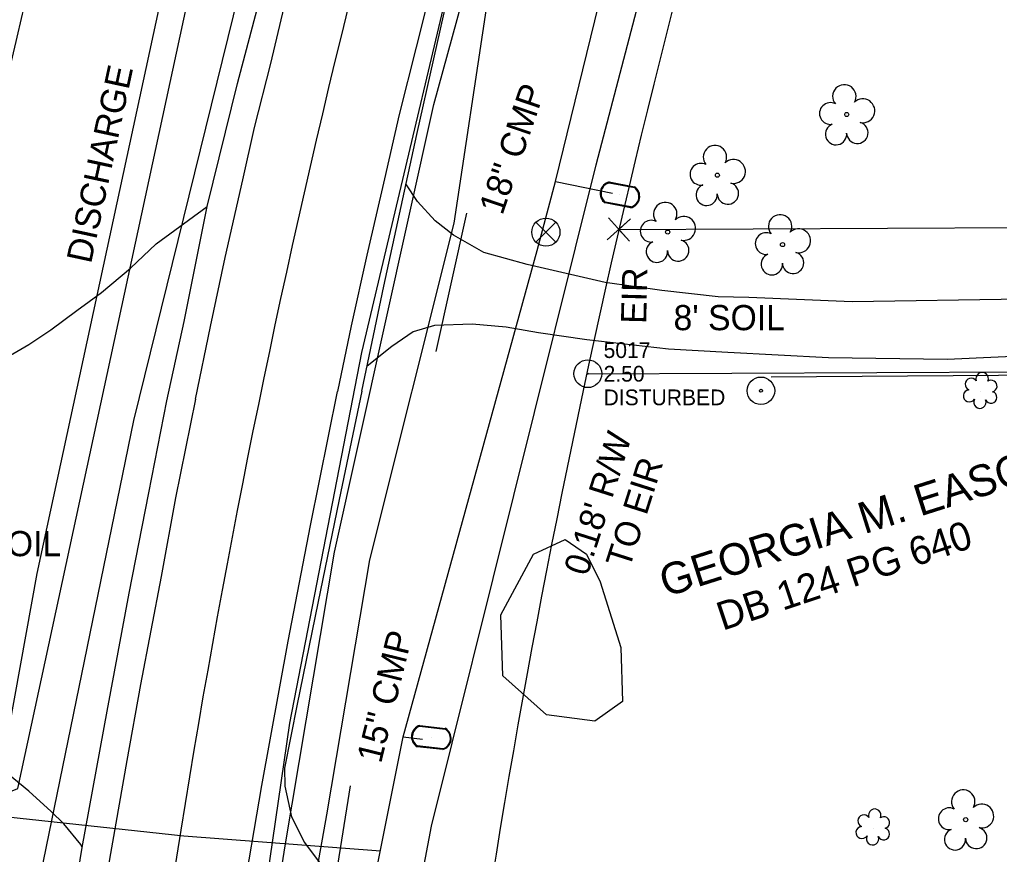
# Model space of a CAD drawing. Extents: x 3040896 to 3051146, y 687568 to 732976.
# Drawn here: x 3049847 to 3050002.4, y 690201.7 to 690334.2 of the extents above; entities that cross this region are included whole.
import ezdxf

# ---------------------------------------------------------------- set-up
doc = ezdxf.new("R2010")
doc.units = 0
for name, color, linetype in [('Exist Horizontal Alignment', 7, 'Continuous'), ('Exist Other Culture Fence Line', 7, 'Continuous'), ('Exist Other Culture Located Object CELL', 7, 'Continuous'), ('Exist Property Corner CELL', 7, 'Continuous'), ('Exist Property Deed Book Text', 7, 'Continuous'), ('Exist Property Iron Pin CELL', 7, 'Continuous'), ('Exist Property Iron Pin Cogo Comment', 7, 'Continuous'), ('Exist Property Iron Pin Cogo Elevation', 7, 'Continuous'), ('Exist Property Iron Pin Cogo Number', 7, 'Continuous'), ('Exist Property Iron Pin Text', 7, 'Continuous'), ('Exist Property Line Text', 7, 'Continuous'), ('Exist Property Owner Text', 7, 'Continuous'), ('Exist Right of Way Line', 7, 'Continuous'), ('Exist Roads EOP', 7, 'Continuous'), ('Exist Roads EOP Other', 7, 'Continuous'), ('Exist Roads EOT', 7, 'Continuous'), ('Exist Roads Soil', 7, 'Continuous'), ('Exist Roads Soil Text', 7, 'Continuous'), ('Exist Structure Minor Pipes CMP 15 Inch', 7, 'Continuous'), ('Exist Structure Minor Pipes CMP 15 Inch Text', 7, 'Continuous'), ('Exist Structure Minor Pipes CMP 18 Inch', 7, 'Continuous'), ('Exist Structure Minor Pipes CMP 18 Inch Text', 7, 'Continuous'), ('Exist Utilities Telephone UG Cable', 7, 'Continuous'), ('Exist Utilities Telephone UG Conduit SUE', 7, 'Continuous'), ('Exist Utilities Water Meter CELL', 7, 'Continuous'), ('Exist Utilities Water UG Line', 7, 'Continuous'), ('Exist Utilities Water UG Line SUE', 7, 'Continuous'), ('Exist Utilities Water UG Line Text', 7, 'Continuous'), ('Exist Utilities Water Valve CELL', 7, 'Continuous'), ('Exist Vegetation Shrub CELL', 7, 'Continuous'), ('Exist Vegetation Tree CELL', 7, 'Continuous'), ('Exist Vegetation Woods Line', 7, 'Continuous')]:
    doc.layers.add(name, color=color, linetype=linetype)

# ---------------------------------------------------------------- blocks, each defined once
blk = doc.blocks.new('EXIST PROPERTY IRON PIN')
at = {"layer": 'Exist Property Iron Pin CELL'}
for radius in [0.0441, 0.00141]:
    blk.add_circle((0, 0), radius, dxfattribs=at)

msp = doc.modelspace()

# ---------------------------------------------------------------- linework, layer by layer
at = {"layer": 'Exist Horizontal Alignment'}
msp.add_arc((3051439.28, 689954.87), 1586.68, 161.451, 171.37561, dxfattribs=at)
at = {"layer": 'Exist Other Culture Fence Line'}
msp.add_lwpolyline([(3050153.92, 690278.85), (3049966.22, 690277.44)], dxfattribs=at)
at = {"layer": 'Exist Other Culture Located Object CELL'}
for radius in [2.18, 0.24]:
    msp.add_circle((3049964.6, 690275.3), radius, dxfattribs=at)
at = {"layer": 'Exist Property Corner CELL'}
msp.add_line((3049942.06, 690300.9), (3049942.06, 690300.9), dxfattribs=at)
msp.add_lwpolyline([(3049940.39, 690302.76), (3049943.73, 690299.04), (3049942.06, 690300.9), (3049943.92, 690302.57), (3049940.2, 690299.23)], dxfattribs=at)
at = {"layer": 'Exist Right of Way Line'}
for p, q in [((3049942.06, 690300.9), (3050193.83, 690302.02)), ((3049936.95, 690278), (3050191.37, 690279.15))]:
    msp.add_line(p, q, dxfattribs=at)
for radius in [1636.68, 1536.68]:
    msp.add_arc((3051439.28, 689954.87), radius, 161.451, 171.37561, dxfattribs=at)
at = {"layer": 'Exist Roads EOP'}
for points in [[(3049901.27, 690275.24), (3049904.75, 690291.92), (3049909.98, 690315.99), (3049918.08, 690352.04), (3049928.41, 690385.96), (3049936.64, 690413.31), (3049945.17, 690441.27), (3049954.94, 690472.39), (3049966.16, 690508.33)], [(3049870.34, 690273.68), (3049873.07, 690286.3), (3049876.75, 690304.52), (3049881.52, 690324.06), (3049886.11, 690341.31), (3049890.89, 690359.97), (3049895.6, 690379.45), (3049900.02, 690395.67), (3049904.62, 690410.24), (3049909.4, 690425.25), (3049914.19, 690440.69), (3049917.73, 690453.61)], [(3049901.27, 690275.24), (3049897.68, 690258.04), (3049894.28, 690241.58), (3049890.99, 690225.57), (3049889.01, 690215.39), (3049889.03, 690212.54)], [(3049847.56, 690142.34), (3049849.14, 690152.17), (3049851.97, 690171.01), (3049854.15, 690185.81), (3049856.87, 690202.8), (3049860.88, 690224.42), (3049864.37, 690243.15), (3049867.47, 690259.12), (3049870.34, 690273.68)]]:
    msp.add_lwpolyline(points, dxfattribs=at)
at = {"layer": 'Exist Roads EOP Other'}
msp.add_lwpolyline([(3049889.03, 690212.54), (3049890.12, 690207.69), (3049892.17, 690203.58), (3049894.63, 690200.27)], dxfattribs=at)
at = {"layer": 'Exist Roads EOT'}
for points in [[(3049912.28, 690339.34), (3049909.89, 690329.84), (3049907.19, 690319.14), (3049904.85, 690308.96), (3049902.06, 690296.84), (3049899.57, 690285.58), (3049897.42, 690275.19)], [(3049874.88, 690273.97), (3049877.25, 690285.5), (3049879.57, 690296.43), (3049882.4, 690308.79), (3049884.22, 690317.08), (3049886.83, 690327.24), (3049889.43, 690338.23)], [(3049847.94, 689853.81), (3049849.44, 689883.68), (3049850.81, 689909.28), (3049852.13, 689929.15), (3049853.09, 689943.55), (3049854.65, 689963.6), (3049856.32, 689983.15), (3049858.08, 690001.84), (3049860.41, 690025.67), (3049861.88, 690040.31), (3049863.65, 690056), (3049865.93, 690075.69), (3049868.16, 690094.51), (3049869.88, 690108.13), (3049872.35, 690127.59), (3049874.69, 690145.2), (3049876.69, 690158.97), (3049879.34, 690176.45), (3049882.15, 690193.73), (3049885.4, 690212.65), (3049889.6, 690235.55), (3049893.14, 690253.89), (3049897.42, 690275.19)], [(3049874.88, 690273.97), (3049871.72, 690258.29), (3049869.42, 690245.83), (3049866.16, 690228.66), (3049863.96, 690216.64), (3049861.03, 690199.72), (3049858.53, 690184.49), (3049855.97, 690167.32), (3049851.65, 690137.23), (3049849.64, 690123.05), (3049848.01, 690109.25)]]:
    msp.add_lwpolyline(points, dxfattribs=at)
at = {"layer": 'Exist Roads Soil'}
for points in [[(3050165.32, 690295.07), (3050134.05, 690294.13), (3050099.01, 690293.75), (3050067.57, 690293.53), (3050040.7, 690292.04), (3050006.11, 690289.84), (3049979.05, 690289.41), (3049962.66, 690290.12), (3049957.81, 690290.2), (3049948.89, 690291.23), (3049939.87, 690292.5), (3049927.49, 690295.35), (3049920.61, 690297.23), (3049915.79, 690299.98), (3049912.91, 690302.28), (3049910.11, 690305.35), (3049908.27, 690308.12)], [(3049833.4, 690274.52), (3049834.7, 690274.98), (3049842.95, 690279.48), (3049848.41, 690282.65), (3049851.93, 690284.97), (3049856.06, 690288.04), (3049859.97, 690290.9), (3049864.56, 690294.78), (3049868.65, 690298.6), (3049876.75, 690304.52)], [(3050094.25, 690285.21), (3050085.37, 690284.81), (3050068.66, 690283.57), (3050050.88, 690282.79), (3050031.01, 690282.09), (3050009.18, 690280.93), (3049994.15, 690280.25), (3049975.32, 690280.51), (3049959.35, 690281.38), (3049949.93, 690281.88), (3049936.97, 690283.36), (3049929.29, 690284.5), (3049924.19, 690285.4), (3049918.8, 690285.86), (3049912.8, 690285.67), (3049909.42, 690284.63), (3049906.04, 690282.32), (3049902.1, 690279.21)], [(3049856.87, 690202.8), (3049856.69, 690203.29), (3049853.96, 690206.57), (3049851.95, 690208.52), (3049848.43, 690211.73), (3049845.13, 690214.43), (3049841.14, 690217.44), (3049837.54, 690220.1), (3049832.98, 690222.81), (3049829.64, 690224.53), (3049821.24, 690227.48)]]:
    msp.add_lwpolyline(points, dxfattribs=at)
at = {"layer": 'Exist Structure Minor Pipes CMP 15 Inch'}
msp.add_lwpolyline([(3049899.42, 690212.61), (3049893.26, 690174.11)], dxfattribs=at)
at = {"layer": 'Exist Structure Minor Pipes CMP 18 Inch'}
msp.add_lwpolyline([(3049917.9, 690303.47), (3049912.99, 690281.51)], dxfattribs=at)
at = {"layer": 'Exist Utilities Telephone UG Cable'}
for points in [[(3049807.96, 690042.66), (3049866.08, 690051.97), (3049875.91, 690126.8), (3049889.86, 690222.55), (3049901.28, 690281.37), (3049920.46, 690362.46), (3049941.78, 690432.13), (3049970.63, 690523.76), (3050041.1, 690731.76), (3050122.9, 690978.04), (3050141.1, 690973.41), (3050146.31, 690975.95)], [(3049807.96, 690042.66), (3049822.09, 690048.55), (3049831.18, 690105.41), (3049865.1, 690270.6), (3049906.44, 690438.6), (3049940.53, 690537.69), (3050008.51, 690748.42), (3050002.98, 690756.9)], [(3049834.32, 690207.14), (3049846.67, 690212.16), (3049874.63, 690341.66), (3049907.44, 690472.92), (3050004.25, 690747.49), (3050002.98, 690756.9)], [(3049897.5, 690051.27), (3049891.41, 690068.79), (3049897.38, 690127.51), (3049912.31, 690206.21), (3049938.46, 690311.14), (3049963.83, 690408.17), (3049995.22, 690513.74)]]:
    msp.add_lwpolyline(points, dxfattribs=at)
at = {"layer": 'Exist Utilities Telephone UG Conduit SUE'}
for points in [[(3049873.92, 690061.87), (3049878.18, 690106.84), (3049881.61, 690136.87), (3049889.91, 690175.34), (3049895.72, 690207.99), (3049902.52, 690248.49), (3049915.94, 690301.89), (3049921.05, 690335.96), (3049925.79, 690362.07), (3049941.95, 690408.24), (3049955.2, 690458.33), (3049973.93, 690500.61), (3049986.46, 690540.55), (3050006.73, 690602.94), (3050020.77, 690640.09), (3050025.62, 690664.26)], [(3049858.43, 689927.4), (3049862.17, 689984.86), (3049869.26, 690049.55), (3049874.76, 690106.34), (3049878.69, 690136.76), (3049889.12, 690203.09), (3049896.95, 690249.7), (3049912.69, 690320.73), (3049912.69, 690320.73), (3049936.08, 690405.96), (3049967.44, 690503.77), (3049981.31, 690542.74)]]:
    msp.add_lwpolyline(points, dxfattribs=at)
at = {"layer": 'Exist Utilities Water Meter CELL'}
for p, q in [((3049942.23, 690306.38), (3049942.23, 690306.38)), ((3049912.3, 690220.26), (3049912.3, 690220.26))]:
    msp.add_line(p, q, dxfattribs=at)
for points in [[(3049940.52, 690308.3), (3049944.52, 690307.54)], [(3049940.54, 690308.44), (3049944.55, 690307.67)], [(3049943.91, 690304.33), (3049939.88, 690305.1)], [(3049943.94, 690304.47), (3049939.91, 690305.24)], [(3049910.45, 690222.05), (3049914.5, 690221.59)], [(3049910.47, 690222.18), (3049914.52, 690221.72)], [(3049914.15, 690218.48), (3049910.07, 690218.94)], [(3049914.13, 690218.34), (3049910.06, 690218.81)]]:
    msp.add_lwpolyline(points, dxfattribs=at)
for centre, radius, start, end in [((3049940.94, 690306.62), 1.86, 102.4155, 235.2169), ((3049940.95, 690306.62), 1.73, 104.5384, 233.0198), ((3049943.5, 690306.14), 1.86, 282.8858, 55.5458), ((3049943.51, 690306.14), 1.73, 284.3646, 54.1103), ((3049911, 690220.41), 1.86, 106.695, 239.4963), ((3049911.01, 690220.4), 1.73, 108.8179, 237.2993), ((3049913.58, 690220.12), 1.86, 287.1652, 59.8253), ((3049913.6, 690220.12), 1.73, 288.6441, 58.3898)]:
    msp.add_arc(centre, radius, start, end, dxfattribs=at)
at = {"layer": 'Exist Utilities Water UG Line'}
msp.add_lwpolyline([(3049825.62, 690082.05), (3049834.73, 690163.48), (3049849.76, 690246.28), (3049872.38, 690351.25), (3049889.27, 690424.25), (3049898.6, 690457.26), (3049903.51, 690472.35)], dxfattribs=at)
at = {"layer": 'Exist Utilities Water UG Line SUE'}
for points in [[(3049931.99, 690308.52), (3049947.53, 690372.09)], [(3049907.83, 690220.37), (3049929.07, 690297.54), (3049931.99, 690308.52)], [(3049931.99, 690308.52), (3049941.03, 690306.67)], [(3049890.08, 690121.44), (3049898.36, 690173.02), (3049907.83, 690220.37)], [(3049907.83, 690220.37), (3049910.87, 690220.02)], [(3049835.28, 690208.74), (3049873, 690204.67), (3049904.21, 690202.27)]]:
    msp.add_lwpolyline(points, dxfattribs=at)
at = {"layer": 'Exist Utilities Water Valve CELL'}
msp.add_lwpolyline([(3049932.05, 690302.04), (3049928.9, 690298.89), (3049930.48, 690300.47), (3049932.05, 690298.89), (3049928.9, 690302.04)], dxfattribs=at)
msp.add_circle((3049930.48, 690300.47), 2.23, dxfattribs=at)
at = {"layer": 'Exist Vegetation Shrub CELL'}
for p, q in [((3049999.47, 690275.18), (3049999.47, 690275.18)), ((3049982.43, 690205.89), (3049982.43, 690205.89))]:
    msp.add_line(p, q, dxfattribs=at)
for centre, radius, start, end in [((3049999.7, 690277.22), 0.99, 334.8391, 200.4717), ((3049997.98, 690276.31), 0.968, 35.8908, 245.4216), ((3050001.14, 690276.05), 0.929, 284.4567, 126.0861), ((3049997.67, 690274.47), 0.955, 95.1099, 327.9534), ((3050001.1, 690274.25), 0.937, 204.9913, 73.4601), ((3049999.34, 690273.49), 0.984, 151.2797, 21.387), ((3049980.95, 690207.01), 0.968, 35.8908, 245.4216), ((3049982.66, 690207.93), 0.99, 334.8391, 200.4717), ((3049984.1, 690206.76), 0.929, 284.4567, 126.0861), ((3049980.63, 690205.18), 0.955, 95.1099, 327.9534), ((3049984.07, 690204.96), 0.937, 204.9913, 73.4601), ((3049982.3, 690204.2), 0.984, 151.2797, 21.387)]:
    msp.add_arc(centre, radius, start, end, dxfattribs=at)
at = {"layer": 'Exist Vegetation Tree CELL'}
for p, q in [((3049978.22, 690319.14), (3049978.22, 690319.14)), ((3049957.69, 690309.51), (3049957.69, 690309.51)), ((3049949.8, 690300.48), (3049949.8, 690300.48)), ((3049968.03, 690298.5), (3049968.03, 690298.5)), ((3049997.09, 690207.22), (3049997.09, 690207.22))]:
    msp.add_line(p, q, dxfattribs=at)
for centre in [(3049978.22, 690319.14), (3049957.69, 690309.51), (3049949.8, 690300.48), (3049968.03, 690298.5), (3049997.09, 690207.22)]:
    msp.add_circle(centre, 0.326, dxfattribs=at)
for centre, radius, start, end in [((3049977.84, 690322.02), 1.86, 330.1651, 219.7134), ((3049980.77, 690319.73), 1.9, 257.1011, 134.1999), ((3049975.62, 690319.3), 1.73, 62.6636, 279.3457), ((3049976.52, 690316.02), 1.69, 111.5671, 6.231), ((3049979.9, 690316.24), 1.7, 181.2822, 74.56), ((3049957.3, 690312.38), 1.86, 330.1651, 219.7134), ((3049955.08, 690309.66), 1.73, 62.6636, 279.3457), ((3049960.24, 690310.1), 1.9, 257.1011, 134.1999), ((3049955.98, 690306.39), 1.69, 111.5671, 6.231), ((3049959.36, 690306.61), 1.7, 181.2822, 74.56), ((3049949.41, 690303.35), 1.86, 330.1651, 219.7134), ((3049952.34, 690301.07), 1.9, 257.1011, 134.1999), ((3049967.65, 690301.38), 1.86, 330.1651, 219.7134), ((3049947.19, 690300.63), 1.73, 62.6636, 279.3457), ((3049965.43, 690298.66), 1.73, 62.6636, 279.3457), ((3049970.58, 690299.09), 1.9, 257.1011, 134.1999), ((3049948.09, 690297.36), 1.69, 111.5671, 6.231), ((3049951.47, 690297.58), 1.7, 181.2822, 74.56), ((3049966.33, 690295.38), 1.69, 111.5671, 6.231), ((3049969.7, 690295.6), 1.7, 181.2822, 74.56), ((3049996.7, 690210.09), 1.86, 330.1651, 219.7134), ((3049999.64, 690207.81), 1.9, 257.1011, 134.1999), ((3049994.48, 690207.37), 1.73, 62.6636, 279.3457), ((3049995.39, 690204.1), 1.69, 111.5671, 6.231), ((3049998.76, 690204.32), 1.7, 181.2822, 74.56)]:
    msp.add_arc(centre, radius, start, end, dxfattribs=at)
at = {"layer": 'Exist Vegetation Woods Line'}
msp.add_lwpolyline([(3049939.07, 690244.97), (3049942.37, 690234.55), (3049942.64, 690225.97), (3049938.25, 690222.84), (3049930.56, 690223.87), (3049923.66, 690230.05), (3049923.35, 690239.76), (3049928.52, 690249.35), (3049933.51, 690251.68), (3049936.94, 690249.37), (3049939.07, 690244.97)], dxfattribs=at)

# ---------------------------------------------------------------- block references
at = {"layer": 'Exist Property Iron Pin CELL', "xscale": 50, "yscale": 50}
msp.add_blockref('EXIST PROPERTY IRON PIN', (3049937.13, 690278), dxfattribs=at)

# ---------------------------------------------------------------- texts
at = {"layer": 'Exist Property Deed Book Text'}
msp.add_text('DB 124 PG 640', height=4.5, rotation=18.4409, dxfattribs=at).set_placement((3049958.52, 690237.19))
at = {"layer": 'Exist Property Iron Pin Cogo Comment'}
msp.add_text('DISTURBED', height=2.5, dxfattribs=at).set_placement((3049939.63, 690273))
at = {"layer": 'Exist Property Iron Pin Cogo Elevation'}
msp.add_text('2.50', height=2.5, dxfattribs=at).set_placement((3049939.63, 690276.75))
at = {"layer": 'Exist Property Iron Pin Cogo Number'}
msp.add_text('5017', height=2.5, dxfattribs=at).set_placement((3049939.63, 690280.5))
at = {"layer": 'Exist Property Iron Pin Text'}
msp.add_text('EIR', height=4, rotation=88.572, dxfattribs=at).set_placement((3049946.38, 690285.89))
at = {"layer": 'Exist Property Line Text'}
for s, p in [("0.18' R/W", (3049937.05, 690245.74)), ('TO EIR', (3049943.72, 690246.9))]:
    msp.add_text(s, height=4, rotation=72.3346, dxfattribs=at).set_placement(p)
at = {"layer": 'Exist Property Owner Text'}
msp.add_text('GEORGIA M. EASON ', height=5, rotation=17.621, dxfattribs=at).set_placement((3049949.49, 690242.51))
at = {"layer": 'Exist Roads Soil Text'}
for s, p in [("8' SOIL", (3049950.73, 690284.91)), (' SOIL', (3049839.89, 690249.04))]:
    msp.add_text(s, height=4, dxfattribs=at).set_placement(p)
at = {"layer": 'Exist Structure Minor Pipes CMP 15 Inch Text'}
msp.add_text('15" CMP', height=4, rotation=76.2709, dxfattribs=at).set_placement((3049904.31, 690216.02))
at = {"layer": 'Exist Structure Minor Pipes CMP 18 Inch Text'}
msp.add_text('18" CMP', height=4, rotation=71.1848, dxfattribs=at).set_placement((3049923.57, 690303.04))
at = {"layer": 'Exist Utilities Water UG Line Text'}
msp.add_text('DISCHARGE', height=4, rotation=77.8417, dxfattribs=at).set_placement((3049858.29, 690295.35))

doc.saveas('drawing.dxf')
